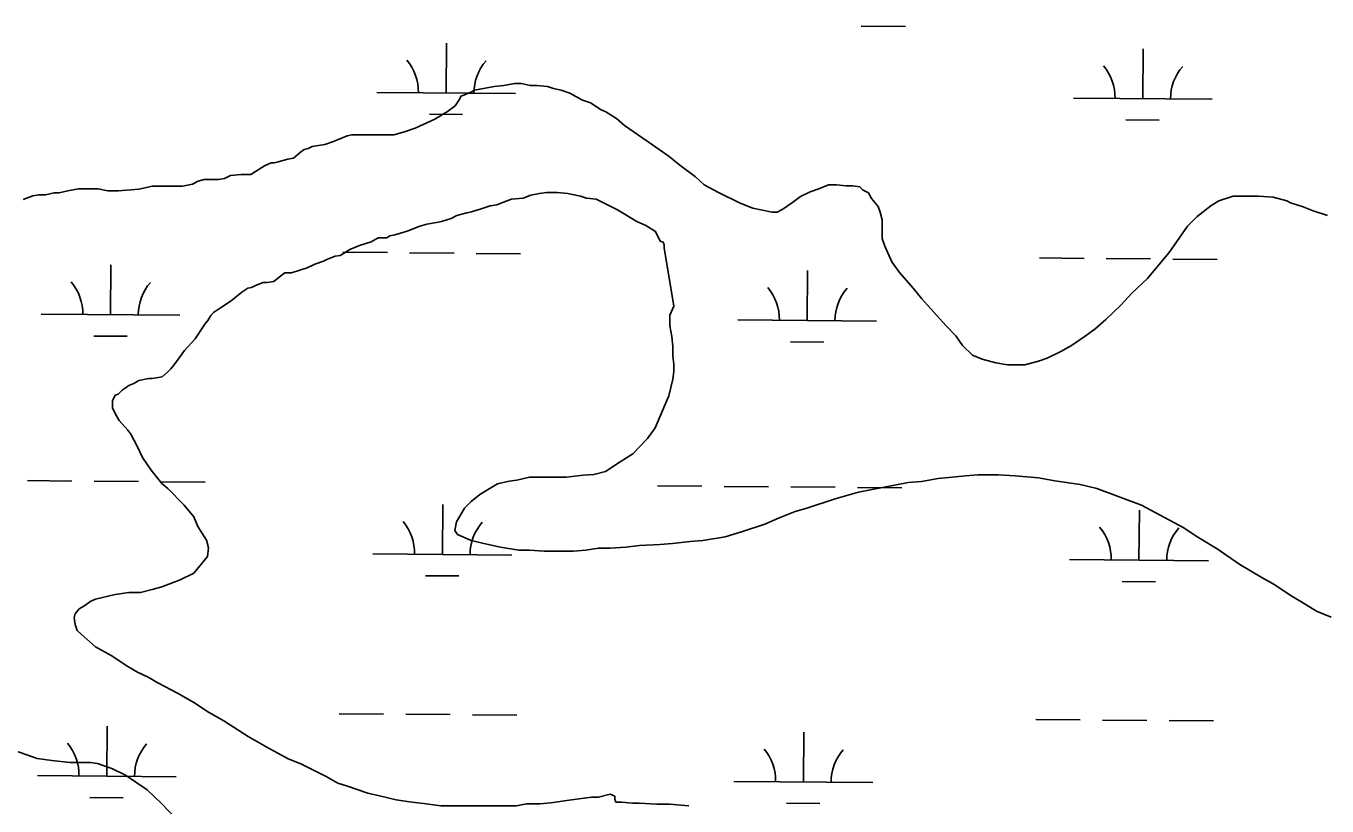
# Model space of a CAD drawing. Extents: x 3271442 to 3309282, y 752266 to 777610.
# Drawn here: x 3304022 to 3304959, y 768631 to 769194 of the extents above; entities that cross this region are included whole.
import ezdxf

# ---------------------------------------------------------------- set-up
doc = ezdxf.new("R2010")
doc.units = 0
doc.layers.add('V-SITE-VEGE', color=7, linetype='Continuous')
doc.layers.add('V-WETL-SWMP', color=7, linetype='Continuous')

msp = doc.modelspace()

# ---------------------------------------------------------------- linework, layer by layer
at = {"layer": 'V-SITE-VEGE'}
for p, q in [((3304344.89, 769147.43), (3304358.91, 769150.22)), ((3304358.91, 769150.22), (3304365.92, 769150.91)), ((3304365.92, 769150.91), (3304373.63, 769152.31)), ((3304373.63, 769152.31), (3304378.53, 769152.3)), ((3304378.53, 769152.3), (3304384.84, 769150.89)), ((3304384.84, 769150.89), (3304389.75, 769150.89)), ((3304389.75, 769150.89), (3304397.45, 769150.18)), ((3304397.45, 769150.18), (3304401.66, 769148.77)), ((3304401.66, 769148.77), (3304407.26, 769147.37)), ((3304330.86, 769136.23), (3304334.37, 769141.14)), ((3304334.37, 769141.14), (3304335.07, 769143.24)), ((3304335.07, 769143.24), (3304337.17, 769143.94)), ((3304337.17, 769143.94), (3304342.08, 769146.03)), ((3304342.08, 769146.03), (3304344.89, 769147.43)), ((3304407.26, 769147.37), (3304413.57, 769145.26)), ((3304413.57, 769145.26), (3304422.67, 769140.34)), ((3304422.67, 769140.34), (3304428.28, 769138.23)), ((3304316.13, 769126.44), (3304325.25, 769132.03)), ((3304325.25, 769132.03), (3304330.86, 769136.23)), ((3304428.28, 769138.23), (3304435.98, 769133.32)), ((3304435.98, 769133.32), (3304439.48, 769131.91)), ((3304439.48, 769131.91), (3304447.19, 769127)), ((3304302.11, 769120.15), (3304316.13, 769126.44)), ((3304447.19, 769127), (3304452.79, 769122.09)), ((3304452.79, 769122.09), (3304473.1, 769108.05)), ((3304243.22, 769110.39), (3304253.04, 769114.59)), ((3304253.04, 769114.59), (3304256.54, 769115.29)), ((3304256.54, 769115.29), (3304264.96, 769115.28)), ((3304264.96, 769115.28), (3304286.68, 769115.25)), ((3304286.68, 769115.25), (3304294.39, 769117.35)), ((3304294.39, 769117.35), (3304302.11, 769120.15)), ((3304214.48, 769098.51), (3304219.39, 769102.71)), ((3304219.39, 769102.71), (3304222.19, 769104.81)), ((3304222.19, 769104.81), (3304224.99, 769105.51)), ((3304224.99, 769105.51), (3304227.8, 769106.91)), ((3304227.8, 769106.91), (3304236.91, 769108.3)), ((3304236.91, 769108.3), (3304243.22, 769110.39)), ((3304473.1, 769108.05), (3304485.01, 769099.63)), ((3304187.13, 769088.73), (3304193.44, 769092.93)), ((3304193.44, 769092.93), (3304198.35, 769095.02)), ((3304198.35, 769095.02), (3304200.45, 769095.02)), ((3304200.45, 769095.02), (3304203.26, 769095.72)), ((3304203.26, 769095.72), (3304210.27, 769097.81)), ((3304210.27, 769097.81), (3304214.48, 769098.51)), ((3304485.01, 769099.63), (3304492.71, 769093.31)), ((3304492.71, 769093.31), (3304503.92, 769084.89)), ((3304145.77, 769081.77), (3304149.98, 769083.16)), ((3304149.98, 769083.16), (3304160.49, 769083.15)), ((3304160.49, 769083.15), (3304164.7, 769083.85)), ((3304164.7, 769083.85), (3304168.91, 769085.94)), ((3304168.91, 769085.94), (3304176.62, 769086.64)), ((3304176.62, 769086.64), (3304183.62, 769086.63)), ((3304183.62, 769086.63), (3304187.13, 769088.73)), ((3304503.92, 769084.89), (3304510.22, 769079.28)), ((3304035.73, 769072.07), (3304042.04, 769073.46)), ((3304042.04, 769073.46), (3304045.54, 769073.46)), ((3304045.54, 769073.46), (3304051.85, 769074.85)), ((3304051.85, 769074.85), (3304059.56, 769076.25)), ((3304059.56, 769076.25), (3304073.58, 769076.23)), ((3304073.58, 769076.23), (3304080.59, 769074.82)), ((3304080.59, 769074.82), (3304088.3, 769074.82)), ((3304088.3, 769074.82), (3304103.02, 769076.2)), ((3304103.02, 769076.2), (3304112.83, 769078.29)), ((3304112.83, 769078.29), (3304129.65, 769078.27)), ((3304129.65, 769078.27), (3304134.56, 769078.27)), ((3304134.56, 769078.27), (3304141.56, 769079.66)), ((3304141.56, 769079.66), (3304145.77, 769081.77)), ((3304396.67, 769073.79), (3304391.76, 769073.09)), ((3304404.38, 769073.78), (3304396.67, 769073.79)), ((3304412.09, 769073.07), (3304404.38, 769073.78)), ((3304510.22, 769079.28), (3304520.72, 769073.66)), ((3304520.72, 769073.66), (3304536.14, 769065.93)), ((3304579.59, 769070.79), (3304586.61, 769074.29)), ((3304586.61, 769074.29), (3304592.92, 769076.38)), ((3304592.92, 769076.38), (3304599.93, 769079.18)), ((3304599.93, 769079.18), (3304605.53, 769079.17)), ((3304605.53, 769079.17), (3304612.54, 769078.47)), ((3304612.54, 769078.47), (3304617.45, 769078.46)), ((3304617.45, 769078.46), (3304622.35, 769077.75)), ((3304622.35, 769077.75), (3304624.45, 769075.65)), ((3304624.45, 769075.65), (3304628.66, 769073.54)), ((3304628.66, 769073.54), (3304630.75, 769069.34)), ((3304019.6, 769068.58), (3304026.62, 769071.38)), ((3304026.62, 769071.38), (3304030.82, 769072.07)), ((3304030.82, 769072.07), (3304035.73, 769072.07)), ((3304356.01, 769064.02), (3304349.7, 769061.92)), ((3304360.92, 769064.71), (3304356.01, 769064.02)), ((3304365.83, 769066.81), (3304360.92, 769064.71)), ((3304371.44, 769068.91), (3304365.83, 769066.81)), ((3304379.85, 769069.6), (3304371.44, 769068.91)), ((3304385.46, 769071.7), (3304379.85, 769069.6)), ((3304391.76, 769073.09), (3304385.46, 769071.7)), ((3304421.2, 769070.96), (3304412.09, 769073.07)), ((3304425.4, 769069.55), (3304421.2, 769070.96)), ((3304432.41, 769068.84), (3304425.4, 769069.55)), ((3304447.82, 769061.12), (3304432.41, 769068.84)), ((3304536.14, 769065.93), (3304545.24, 769062.42)), ((3304566.97, 769061.69), (3304573.98, 769066.59)), ((3304573.98, 769066.59), (3304579.59, 769070.79)), ((3304630.75, 769069.34), (3304635.65, 769063.72)), ((3304865.53, 769056.47), (3304875.35, 769064.17)), ((3304875.35, 769064.17), (3304880.96, 769067.67)), ((3304880.96, 769067.67), (3304891.48, 769071.16)), ((3304891.48, 769071.16), (3304909.7, 769071.14)), ((3304909.7, 769071.14), (3304920.21, 769070.43)), ((3304920.21, 769070.43), (3304930.02, 769067.62)), ((3304930.02, 769067.62), (3304932.82, 769066.21)), ((3304932.82, 769066.21), (3304941.93, 769063.4)), ((3304327.97, 769054.94), (3304320.96, 769052.84)), ((3304332.17, 769057.04), (3304327.97, 769054.94)), ((3304339.19, 769059.13), (3304332.17, 769057.04)), ((3304342.69, 769059.83), (3304339.19, 769059.13)), ((3304349.7, 769061.92), (3304342.69, 769059.83)), ((3304461.83, 769052.69), (3304447.82, 769061.12)), ((3304545.24, 769062.42), (3304559.26, 769059.6)), ((3304559.26, 769059.6), (3304562.76, 769059.6)), ((3304562.76, 769059.6), (3304566.97, 769061.69)), ((3304635.65, 769063.72), (3304637.05, 769059.52)), ((3304637.05, 769059.52), (3304638.45, 769053.91)), ((3304858.51, 769049.47), (3304865.53, 769056.47)), ((3304941.93, 769063.4), (3304948.93, 769060.59)), ((3304948.93, 769060.59), (3304959.44, 769057.07)), ((3304296.42, 769045.86), (3304291.51, 769044.46)), ((3304305.53, 769049.35), (3304296.42, 769045.86)), ((3304310.44, 769050.75), (3304305.53, 769049.35)), ((3304317.45, 769052.15), (3304310.44, 769050.75)), ((3304320.96, 769052.84), (3304317.45, 769052.15)), ((3304468.14, 769049.88), (3304461.83, 769052.69)), ((3304475.14, 769045.67), (3304468.14, 769049.88)), ((3304478.64, 769038.66), (3304475.14, 769045.67)), ((3304638.45, 769053.91), (3304638.43, 769040.59)), ((3304850.79, 769038.27), (3304858.51, 769049.47)), ((3304270.48, 769038.18), (3304262.07, 769035.38)), ((3304275.39, 769040.97), (3304270.48, 769038.18)), ((3304281.7, 769040.97), (3304275.39, 769040.97)), ((3304283.8, 769042.37), (3304281.7, 769040.97)), ((3304287.31, 769043.06), (3304283.8, 769042.37)), ((3304291.51, 769044.46), (3304287.31, 769043.06)), ((3304480.74, 769037.95), (3304478.64, 769038.66)), ((3304481.44, 769035.85), (3304480.74, 769037.95)), ((3304481.43, 769033.75), (3304481.44, 769035.85)), ((3304638.43, 769040.59), (3304640.53, 769034.98)), ((3304845.18, 769030.56), (3304850.79, 769038.27)), ((3304244.54, 769027.69), (3304238.93, 769025.59)), ((3304248.04, 769028.39), (3304244.54, 769027.69)), ((3304255.06, 769032.59), (3304248.04, 769028.39)), ((3304262.07, 769035.38), (3304255.06, 769032.59)), ((3304488.4, 768991.69), (3304481.43, 769033.75)), ((3304640.53, 769034.98), (3304645.42, 769023.76)), ((3304836.75, 769020.06), (3304845.18, 769030.56)), ((3304224.2, 769019.3), (3304212.99, 769015.81)), ((3304229.81, 769022.1), (3304224.2, 769019.3)), ((3304236.12, 769024.2), (3304229.81, 769022.1)), ((3304238.93, 769025.59), (3304236.12, 769024.2)), ((3304645.42, 769023.76), (3304651.02, 769016.05)), ((3304829.74, 769011.65), (3304836.75, 769020.06)), ((3304192.65, 769008.82), (3304187.04, 769006.73)), ((3304195.46, 769008.82), (3304192.65, 769008.82)), ((3304200.36, 769009.52), (3304195.46, 769008.82)), ((3304205.27, 769013.72), (3304200.36, 769009.52)), ((3304208.08, 769015.82), (3304205.27, 769013.72)), ((3304212.99, 769015.81), (3304208.08, 769015.82)), ((3304651.02, 769016.05), (3304660.82, 769004.82)), ((3304818.51, 769001.15), (3304829.74, 769011.65)), ((3304177.23, 769001.83), (3304169.51, 768995.53)), ((3304181.44, 769004.63), (3304177.23, 769001.83)), ((3304184.24, 769005.33), (3304181.44, 769004.63)), ((3304187.04, 769006.73), (3304184.24, 769005.33)), ((3304660.82, 769004.82), (3304667.12, 768997.11)), ((3304810.79, 768992.75), (3304818.51, 769001.15)), ((3304161.8, 768990.63), (3304156.89, 768987.14)), ((3304169.51, 768995.53), (3304161.8, 768990.63)), ((3304485.59, 768985.38), (3304488.4, 768991.69)), ((3304667.12, 768997.11), (3304677.62, 768985.18)), ((3304799.57, 768982.25), (3304810.79, 768992.75)), ((3304152.68, 768981.53), (3304150.57, 768978.73)), ((3304154.78, 768985.03), (3304152.68, 768981.53)), ((3304156.89, 768987.14), (3304154.78, 768985.03)), ((3304485.58, 768977.68), (3304485.59, 768985.38)), ((3304677.62, 768985.18), (3304684.62, 768977.47)), ((3304791.85, 768975.25), (3304799.57, 768982.25)), ((3304150.57, 768978.73), (3304143.55, 768968.23)), ((3304486.97, 768969.96), (3304485.58, 768977.68)), ((3304684.62, 768977.47), (3304691.62, 768970.45)), ((3304691.62, 768970.45), (3304696.52, 768963.43)), ((3304784.14, 768969.65), (3304791.85, 768975.25)), ((3304143.55, 768968.23), (3304135.83, 768959.82)), ((3304487.67, 768962.96), (3304486.97, 768969.96)), ((3304487.66, 768955.95), (3304487.67, 768962.96)), ((3304696.52, 768963.43), (3304703.52, 768956.42)), ((3304767.31, 768959.16), (3304775.02, 768963.35)), ((3304775.02, 768963.35), (3304784.14, 768969.65)), ((3304135.83, 768959.82), (3304128.11, 768949.32)), ((3304488.35, 768949.64), (3304487.66, 768955.95)), ((3304703.52, 768956.42), (3304710.53, 768953.61)), ((3304710.53, 768953.61), (3304720.34, 768950.8)), ((3304741.36, 768949.37), (3304751.18, 768952.16)), ((3304751.18, 768952.16), (3304757.49, 768954.26)), ((3304757.49, 768954.26), (3304767.31, 768959.16)), ((3304123.9, 768944.42), (3304119.69, 768940.92)), ((3304126.01, 768946.52), (3304123.9, 768944.42)), ((3304128.11, 768949.32), (3304126.01, 768946.52)), ((3304487.64, 768939.13), (3304488.35, 768944.73)), ((3304488.35, 768944.73), (3304488.35, 768949.64)), ((3304720.34, 768950.8), (3304728.75, 768949.38)), ((3304728.75, 768949.38), (3304741.36, 768949.37)), ((3304095.86, 768934.64), (3304093.05, 768932.54)), ((3304099.36, 768936.03), (3304095.86, 768934.64)), ((3304102.87, 768938.13), (3304099.36, 768936.03)), ((3304109.88, 768939.53), (3304102.87, 768938.13)), ((3304112.68, 768939.52), (3304109.88, 768939.53)), ((3304119.69, 768940.92), (3304112.68, 768939.52)), ((3304484.82, 768927.21), (3304487.64, 768939.13)), ((3304083.93, 768923.43), (3304083.92, 768918.53)), ((3304086.04, 768927.64), (3304083.93, 768923.43)), ((3304088.14, 768928.34), (3304086.04, 768927.64)), ((3304090.95, 768931.14), (3304088.14, 768928.34)), ((3304093.05, 768932.54), (3304090.95, 768931.14)), ((3304474.99, 768904.1), (3304484.82, 768927.21)), ((3304083.92, 768918.53), (3304086.02, 768914.32)), ((3304086.02, 768914.32), (3304088.82, 768909.41)), ((3304088.82, 768909.41), (3304095.12, 768902.4)), ((3304095.12, 768902.4), (3304097.22, 768899.59)), ((3304097.22, 768899.59), (3304102.12, 768890.47)), ((3304458.85, 768885.19), (3304469.37, 768896.39)), ((3304469.37, 768896.39), (3304474.99, 768904.1)), ((3304102.12, 768890.47), (3304105.61, 768882.76)), ((3304105.61, 768882.76), (3304111.91, 768873.64)), ((3304439.21, 768872.6), (3304449.73, 768879.59)), ((3304449.73, 768879.59), (3304458.85, 768885.19)), ((3304111.91, 768873.64), (3304119.61, 768863.82)), ((3304375.43, 768866.36), (3304384.54, 768868.45)), ((3304384.54, 768868.45), (3304411.17, 768868.42)), ((3304411.17, 768868.42), (3304423.09, 768869.81)), ((3304423.09, 768869.81), (3304430.8, 768870.5)), ((3304430.8, 768870.5), (3304439.21, 768872.6)), ((3304678.9, 768867.44), (3304666.98, 768865.35)), ((3304686.61, 768868.13), (3304678.9, 768867.44)), ((3304698.53, 768869.52), (3304686.61, 768868.13)), ((3304707.64, 768870.21), (3304698.53, 768869.52)), ((3304722.36, 768870.19), (3304707.64, 768870.21)), ((3304734.27, 768869.48), (3304722.36, 768870.19)), ((3304751.09, 768868.06), (3304734.27, 768869.48)), ((3304763, 768865.95), (3304751.09, 768868.06)), ((3304119.61, 768863.82), (3304123.81, 768860.32)), ((3304123.81, 768860.32), (3304135.72, 768848.39)), ((3304348.78, 768855.87), (3304352.99, 768858.67)), ((3304352.99, 768858.67), (3304361.41, 768863.57)), ((3304361.41, 768863.57), (3304369.82, 768865.66)), ((3304369.82, 768865.66), (3304375.43, 768866.36)), ((3304657.17, 768864.66), (3304621.42, 768857.69)), ((3304666.98, 768865.35), (3304657.17, 768864.66)), ((3304781.22, 768863.12), (3304763, 768865.95)), ((3304793.13, 768860.31), (3304781.22, 768863.12)), ((3304825.36, 768848.36), (3304793.13, 768860.31)), ((3304135.72, 768848.39), (3304142.71, 768839.97)), ((3304337.56, 768846.07), (3304342.47, 768850.97)), ((3304342.47, 768850.97), (3304348.78, 768855.87)), ((3304604.59, 768852.8), (3304583.56, 768845.81)), ((3304621.42, 768857.69), (3304604.59, 768852.8)), ((3304142.71, 768839.97), (3304145.51, 768832.96)), ((3304331.94, 768836.27), (3304337.56, 768846.07)), ((3304575.85, 768843.72), (3304563.93, 768838.82)), ((3304583.56, 768845.81), (3304575.85, 768843.72)), ((3304855.48, 768832.21), (3304825.36, 768848.36)), ((3304145.51, 768832.96), (3304151.81, 768823.14)), ((3304330.53, 768829.96), (3304331.94, 768836.27)), ((3304332.63, 768827.15), (3304330.53, 768829.96)), ((3304554.11, 768834.63), (3304537.29, 768829.04)), ((3304563.93, 768838.82), (3304554.11, 768834.63)), ((3304865.98, 768825.19), (3304855.48, 768832.21)), ((3304151.81, 768823.14), (3304153.2, 768817.53)), ((3304342.44, 768822.94), (3304332.63, 768827.15)), ((3304353.65, 768820.12), (3304342.44, 768822.94)), ((3304487.52, 768820.68), (3304478.4, 768819.99)), ((3304500.14, 768822.07), (3304487.52, 768820.68)), ((3304509.24, 768822.76), (3304500.14, 768822.07)), ((3304525.37, 768825.55), (3304509.24, 768822.76)), ((3304537.29, 768829.04), (3304525.37, 768825.55)), ((3304879.99, 768816.76), (3304865.98, 768825.19)), ((3304152.5, 768811.22), (3304142.67, 768799.32)), ((3304153.2, 768817.53), (3304152.5, 768811.22)), ((3304363.46, 768818.01), (3304353.65, 768820.12)), ((3304376.78, 768815.89), (3304363.46, 768818.01)), ((3304384.48, 768815.89), (3304376.78, 768815.89)), ((3304395, 768815.17), (3304384.48, 768815.89)), ((3304416.02, 768815.15), (3304395, 768815.17)), ((3304425.13, 768815.84), (3304416.02, 768815.15)), ((3304434.25, 768817.23), (3304425.13, 768815.84)), ((3304442.66, 768817.23), (3304434.25, 768817.23)), ((3304453.87, 768817.91), (3304442.66, 768817.23)), ((3304463.69, 768819.31), (3304453.87, 768817.91)), ((3304478.4, 768819.99), (3304463.69, 768819.31)), ((3304896.1, 768805.53), (3304879.99, 768816.76)), ((3304911.51, 768796.41), (3304896.1, 768805.53)), ((3304132.85, 768794.43), (3304119.54, 768789.53)), ((3304142.67, 768799.32), (3304132.85, 768794.43)), ((3304921.31, 768790.79), (3304911.51, 768796.41)), ((3304085.89, 768783.96), (3304071.87, 768780.47)), ((3304095.7, 768785.35), (3304085.89, 768783.96)), ((3304104.11, 768785.34), (3304095.7, 768785.35)), ((3304112.52, 768787.44), (3304104.11, 768785.34)), ((3304119.54, 768789.53), (3304112.52, 768787.44)), ((3304933.22, 768783.06), (3304921.31, 768790.79)), ((3304940.22, 768778.85), (3304933.22, 768783.06)), ((3304059.94, 768773.48), (3304057.14, 768769.97)), ((3304063.45, 768775.58), (3304059.94, 768773.48)), ((3304068.36, 768779.08), (3304063.45, 768775.58)), ((3304071.87, 768780.47), (3304068.36, 768779.08)), ((3304951.43, 768771.83), (3304940.22, 768778.85)), ((3304057.14, 768769.97), (3304056.43, 768767.17)), ((3304056.43, 768767.17), (3304057.13, 768762.27)), ((3304961.94, 768767.62), (3304951.43, 768771.83)), ((3304057.13, 768762.27), (3304058.52, 768758.06)), ((3304058.52, 768758.06), (3304061.32, 768755.25)), ((3304061.32, 768755.25), (3304071.83, 768746.13)), ((3304071.83, 768746.13), (3304083.04, 768739.81)), ((3304083.04, 768739.81), (3304094.94, 768732.08)), ((3304094.94, 768732.08), (3304101.95, 768727.88)), ((3304101.95, 768727.88), (3304109.65, 768724.36)), ((3304109.65, 768724.36), (3304116.66, 768720.15)), ((3304116.66, 768720.15), (3304131.37, 768712.43)), ((3304131.37, 768712.43), (3304142.57, 768706.11)), ((3304142.57, 768706.11), (3304153.08, 768699.09)), ((3304153.08, 768699.09), (3304164.29, 768692.77)), ((3304164.29, 768692.77), (3304181.8, 768681.54)), ((3304181.8, 768681.54), (3304195.1, 768673.81)), ((3304029.69, 768665.58), (3304001.67, 768675.42)), ((3304195.1, 768673.81), (3304210.51, 768665.38)), ((3304040.2, 768664.16), (3304029.69, 768665.58)), ((3304053.52, 768662.75), (3304040.2, 768664.16)), ((3304068.24, 768662.73), (3304053.52, 768662.75)), ((3304073.14, 768662.03), (3304068.24, 768662.73)), ((3304083.65, 768658.51), (3304073.14, 768662.03)), ((3304210.51, 768665.38), (3304219.62, 768661.87)), ((3304219.62, 768661.87), (3304237.83, 768652.74)), ((3304093.46, 768653.59), (3304083.65, 768658.51)), ((3304108.87, 768643.06), (3304093.46, 768653.59)), ((3304237.83, 768652.74), (3304246.24, 768647.83)), ((3304119.37, 768633.24), (3304108.87, 768643.06)), ((3304246.24, 768647.83), (3304253.24, 768645.71)), ((3304253.24, 768645.71), (3304267.96, 768640.79)), ((3304135.47, 768616.4), (3304119.37, 768633.24)), ((3304267.96, 768640.79), (3304276.36, 768638.68)), ((3304276.36, 768638.68), (3304288.28, 768635.87)), ((3304288.28, 768635.87), (3304298.09, 768634.45)), ((3304298.09, 768634.45), (3304310, 768633.04)), ((3304310, 768633.04), (3304320.51, 768631.63)), ((3304375.18, 768631.57), (3304382.19, 768632.96)), ((3304382.19, 768632.96), (3304392, 768632.95)), ((3304392, 768632.95), (3304399.71, 768633.65)), ((3304399.71, 768633.65), (3304413.03, 768635.73)), ((3304413.03, 768635.73), (3304429.15, 768637.82)), ((3304429.15, 768637.82), (3304434.06, 768637.82)), ((3304434.06, 768637.82), (3304442.47, 768639.91)), ((3304442.47, 768639.91), (3304445.97, 768638.5)), ((3304445.97, 768638.5), (3304445.97, 768636.4)), ((3304445.97, 768636.4), (3304446.67, 768634.3)), ((3304446.67, 768634.3), (3304450.87, 768634.29)), ((3304450.87, 768634.29), (3304458.58, 768633.58)), ((3304458.58, 768633.58), (3304463.49, 768633.58)), ((3304463.49, 768633.58), (3304476.1, 768632.86)), ((3304476.1, 768632.86), (3304485.21, 768632.86)), ((3304485.21, 768632.86), (3304499.23, 768631.44)), ((3304320.51, 768631.63), (3304375.18, 768631.57))]:
    msp.add_line(p, q, dxfattribs=at)
at = {"layer": 'V-WETL-SWMP'}
for p, q in [((3304623.41, 769193.72), (3304655.41, 769193.45)), ((3304324.41, 769145.44), (3304324.71, 769181.44)), ((3304826.3, 769141.3), (3304826.6, 769177.3)), ((3304274.41, 769145.85), (3304374.41, 769145.03)), ((3304776.3, 769141.71), (3304876.3, 769140.89)), ((3304312.28, 769130.11), (3304336.28, 769129.91)), ((3304814.17, 769125.97), (3304838.17, 769125.77)), ((3304250.05, 769030.61), (3304282.05, 769030.35)), ((3304298.05, 769030.22), (3304330.05, 769029.95)), ((3304346.05, 769029.82), (3304378.05, 769029.56)), ((3304751.94, 769026.48), (3304783.94, 769026.22)), ((3304082.61, 768985.56), (3304082.91, 769021.56)), ((3304584.5, 768981.43), (3304584.8, 769017.43)), ((3304799.94, 769026.08), (3304831.94, 769025.82)), ((3304847.94, 769025.69), (3304879.94, 769025.43)), ((3304032.61, 768985.97), (3304132.61, 768985.15)), ((3304534.5, 768981.84), (3304634.5, 768981.02)), ((3304070.49, 768970.23), (3304094.48, 768970.03)), ((3304572.38, 768966.1), (3304596.38, 768965.9)), ((3304022.78, 768865.98), (3304054.78, 768865.72)), ((3304070.78, 768865.58), (3304102.78, 768865.32)), ((3304118.78, 768865.19), (3304150.78, 768864.92)), ((3304476.67, 768862.24), (3304508.67, 768861.98)), ((3304524.67, 768861.85), (3304556.67, 768861.58)), ((3304572.67, 768861.45), (3304604.67, 768861.19)), ((3304620.67, 768861.05), (3304652.67, 768860.79)), ((3304321.67, 768812.77), (3304321.97, 768848.77)), ((3304823.56, 768808.64), (3304823.86, 768844.64)), ((3304271.67, 768813.19), (3304371.67, 768812.36)), ((3304773.56, 768809.05), (3304873.56, 768808.23)), ((3304309.54, 768797.44), (3304333.54, 768797.24)), ((3304811.43, 768793.31), (3304835.43, 768793.11)), ((3304247.31, 768697.95), (3304279.31, 768697.69)), ((3304295.31, 768697.55), (3304327.31, 768697.29)), ((3304343.31, 768697.16), (3304375.31, 768696.9)), ((3304749.2, 768693.82), (3304781.2, 768693.55)), ((3304797.2, 768693.42), (3304829.2, 768693.16)), ((3304845.2, 768693.03), (3304877.2, 768692.76)), ((3304079.87, 768652.9), (3304080.17, 768688.9)), ((3304581.76, 768648.76), (3304582.06, 768684.76)), ((3304029.87, 768653.31), (3304129.87, 768652.49)), ((3304531.76, 768649.18), (3304631.76, 768648.35)), ((3304067.75, 768637.57), (3304091.74, 768637.37)), ((3304569.64, 768633.43), (3304593.64, 768633.23))]:
    msp.add_line(p, q, dxfattribs=at)
for centre, start, end in [((3304269.17, 769146.37), 358.75626, 40.29992), ((3304379.65, 769145.46), 138.75625, 180.29991), ((3304771.06, 769142.23), 358.75626, 40.29992), ((3304881.55, 769141.32), 138.75625, 180.29991), ((3304027.37, 768986.49), 358.75626, 40.29992), ((3304137.86, 768985.58), 138.75625, 180.29991), ((3304529.27, 768982.36), 358.75626, 40.29992), ((3304639.75, 768981.45), 138.75625, 180.29991), ((3304266.43, 768813.7), 358.75626, 40.29992), ((3304376.91, 768812.79), 138.75625, 180.29991), ((3304768.32, 768809.57), 358.75626, 40.29992), ((3304878.8, 768808.66), 138.75625, 180.29991), ((3304024.63, 768653.83), 358.75626, 40.29992), ((3304135.12, 768652.92), 138.75625, 180.29991), ((3304526.53, 768649.69), 358.75626, 40.29992), ((3304637.01, 768648.78), 138.75625, 180.29991)]:
    msp.add_arc(centre, 35.25, start, end, dxfattribs=at)

doc.saveas('drawing.dxf')
